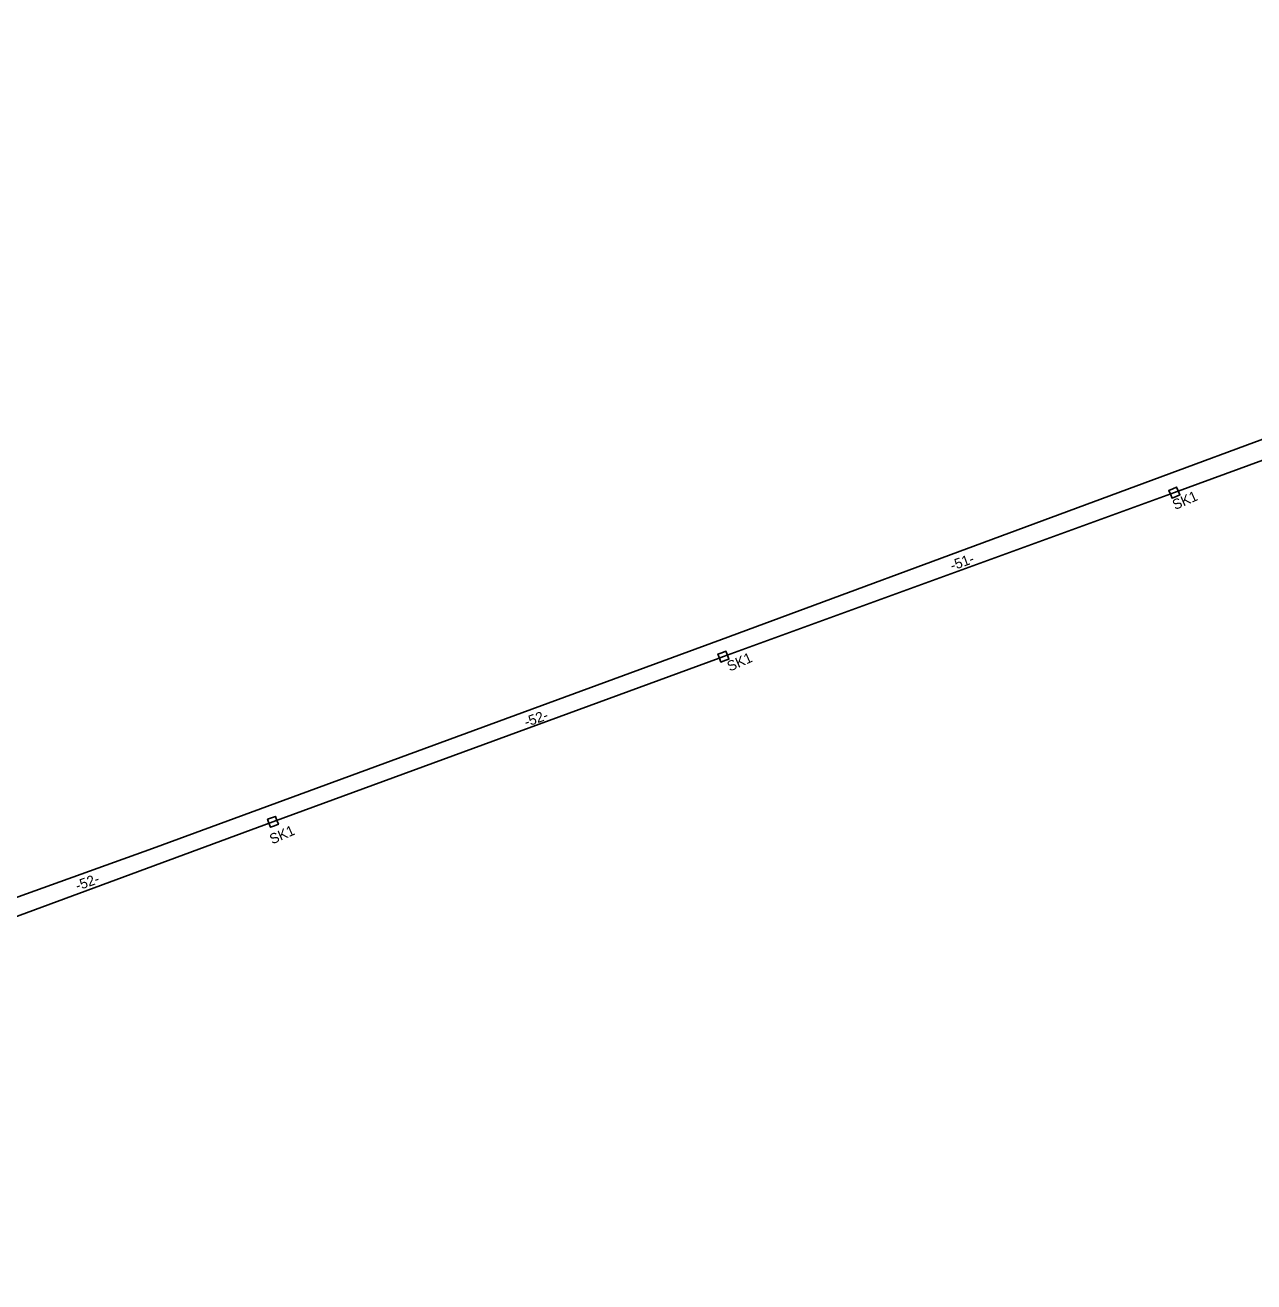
# Model space of a CAD drawing. Extents: x 6494530 to 6506885, y 5884901 to 5892312.
# Drawn here: x 6504931.1 to 6505061.3, y 5887934 to 5888067 of the extents above; entities that cross this region are included whole.
import ezdxf

# ---------------------------------------------------------------- set-up
doc = ezdxf.new("R2010")
doc.units = 0
for name, color, linetype in [('kabel W KANALIZACJI ISTN', 7, 'Continuous'), ('studnia wyrys', 7, 'Continuous'), ('studnie do wyrysu', 7, 'Continuous'), ('trasa kanalizacji do wyrysu', 7, 'Continuous'), ('trasa kanalizacji wyrys', 7, 'Continuous')]:
    doc.layers.add(name, color=color, linetype=linetype)

# ---------------------------------------------------------------- blocks, each defined once
blk = doc.blocks.new('ELARM2_34')
at = {"layer": 'studnia wyrys'}
blk.add_lwpolyline([(0, 0.45), (0.45, 0.45), (0.45, 0), (0.45, -0.45), (0, -0.45), (-0.45, -0.45), (-0.45, 0), (-0.45, 0.45)], close=True, dxfattribs=at)

msp = doc.modelspace()

# ---------------------------------------------------------------- linework, layer by layer
at = {"layer": 'kabel W KANALIZACJI ISTN'}
msp.add_lwpolyline([(6504910.72, 5887967.66), (6504944.61, 5887979.86), (6505004.9, 5888002), (6505144.56, 5888053.67), (6505141.24, 5888063.33), (6505142.94, 5888067.05)], dxfattribs=at)
at = {"layer": 'studnia wyrys'}
for points in [[(6505004.67, 5888000), (6505004.67, 5888000.02), (6505004.51, 5888000.44), (6505004.94, 5888000.59), (6505005.36, 5888000.75), (6505005.51, 5888000.32), (6505005.63, 5888000)], [(6505005.63, 5888000), (6505005.67, 5887999.9), (6505005.24, 5887999.75), (6505004.82, 5887999.59), (6505004.67, 5888000)]]:
    msp.add_lwpolyline(points, dxfattribs=at)
at = {"layer": 'trasa kanalizacji wyrys'}
for points in [[(6505004.63, 5888000), (6505005.09, 5888000.17), (6505052.86, 5888017.54), (6505098.21, 5888034.13)], [(6504800, 5887933.96), (6504822.59, 5887942.21), (6504870.02, 5887959.53), (6504907.39, 5887973.19), (6504910.03, 5887965.19), (6504957.38, 5887982.68), (6505004.63, 5888000)]]:
    msp.add_lwpolyline(points, dxfattribs=at)

# ---------------------------------------------------------------- block references
at = {"layer": 'studnia wyrys'}
for p, rotation in [((6505052.86, 5888017.54), 22.916902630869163), ((6504957.38, 5887982.68), 20.41842554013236)]:
    msp.add_blockref('ELARM2_34', p, dxfattribs=dict(at, rotation=rotation))

# ---------------------------------------------------------------- texts
at = {"layer": 'studnie do wyrysu'}
for p in [(6505052.94, 5888015.69), (6505005.77, 5887998.58), (6504957.31, 5887980.28)]:
    msp.add_text('SK1', height=1.075, rotation=23.6947, dxfattribs=at).set_placement(p)
at = {"layer": 'trasa kanalizacji do wyrysu'}
for s, p in [('-51-', (6505029.34, 5888009.27)), ('-52-', (6504984.22, 5887992.7)), ('-52-', (6504936.68, 5887975.37))]:
    msp.add_text(s, height=1.075, rotation=19.55, dxfattribs=at).set_placement(p)

doc.saveas('drawing.dxf')
